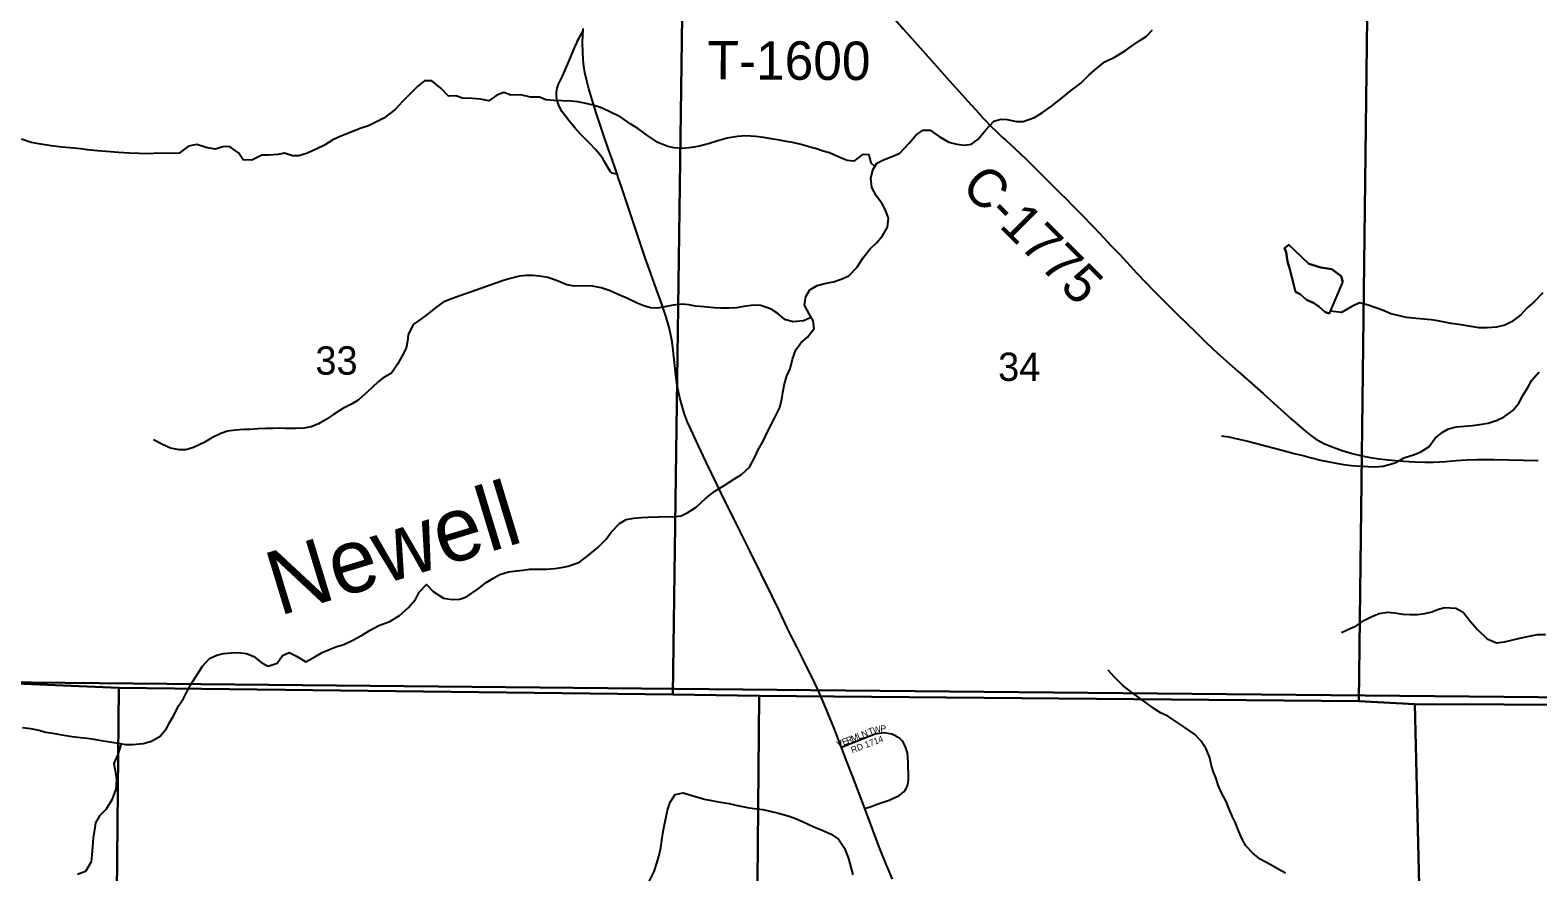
# Model space of a CAD drawing. Extents: x 1874609 to 2204689, y 815661 to 1281160.
# Drawn here: x 2024389 to 2036147, y 1023652 to 1030217 of the extents above; entities that cross this region are included whole.
import ezdxf

# ---------------------------------------------------------------- set-up
doc = ezdxf.new("R2010")
doc.units = 0
for name, color, linetype in [('GM_X_County_Road', 7, 'Continuous'), ('GM_X_County_Road_Text', 7, 'Continuous'), ('GM_X_Minor_Lake', 7, 'Continuous'), ('GM_X_Minor_River', 7, 'Continuous'), ('GM_X_Minor_River_Text', 7, 'Continuous'), ('GM_X_Section', 7, 'Continuous'), ('GM_X_Section_Text', 7, 'Continuous'), ('GM_X_State_Route', 7, 'Continuous'), ('GM_X_Township', 7, 'Continuous'), ('GM_X_Township_Road_Text', 7, 'Continuous'), ('GM_X_Township_Subdivision', 7, 'Continuous'), ('GM_X_Township_Subdivision_Text', 7, 'Continuous')]:
    doc.layers.add(name, color=color, linetype=linetype)

msp = doc.modelspace()

# ---------------------------------------------------------------- linework, layer by layer
at = {"layer": 'GM_X_County_Road'}
for points in [[(2031096, 1030345), (2031200, 1030226), (2031439, 1029956), (2031537, 1029846), (2031701, 1029663), (2031790, 1029566), (2031791, 1029565)], [(2028967, 1029096), (2028954, 1029096), (2028940, 1029098), (2028926, 1029101), (2028915, 1029113), (2028906, 1029126), (2028865, 1029196), (2028857, 1029210), (2028829, 1029250), (2028798, 1029287), (2028753, 1029334), (2028684, 1029404), (2028640, 1029452), (2028597, 1029502), (2028563, 1029546), (2028539, 1029581), (2028523, 1029609), (2028510, 1029638), (2028500, 1029669), (2028496, 1029684), (2028494, 1029701), (2028494, 1029717), (2028494, 1029733), (2028496, 1029749), (2028499, 1029765), (2028503, 1029781), (2028509, 1029796), (2028524, 1029828), (2028537, 1029854), (2028558, 1029899), (2028606, 1030009), (2028635, 1030079), (2028654, 1030123), (2028661, 1030138), (2028669, 1030152), (2028701, 1030213)], [(2031791, 1029565), (2031879, 1029471), (2031938, 1029413), (2031973, 1029380)], [(2031973, 1029380), (2031998, 1029358), (2032070, 1029292), (2032153, 1029213), (2032246, 1029122), (2032304, 1029064), (2032350, 1029018), (2032409, 1028960), (2032479, 1028891), (2032513, 1028856), (2032581, 1028787), (2032683, 1028680), (2032762, 1028597), (2032818, 1028538), (2032887, 1028467), (2033020, 1028323), (2033156, 1028181), (2033248, 1028087), (2033330, 1028007), (2033483, 1027858), (2033565, 1027777), (2033648, 1027699), (2033807, 1027557), (2034004, 1027383), (2034223, 1027185), (2034323, 1027100), (2034374, 1027059), (2034413, 1027030), (2034455, 1027005), (2034484, 1026990), (2034529, 1026972), (2034621, 1026939), (2034699, 1026915), (2034763, 1026899), (2034827, 1026886), (2034907, 1026874), (2035005, 1026863), (2035103, 1026855), (2035185, 1026850), (2035266, 1026847), (2035332, 1026847), (2035381, 1026849), (2035429, 1026853), (2035511, 1026861), (2035593, 1026866), (2035675, 1026869), (2035806, 1026868), (2036150, 1026860)]]:
    msp.add_lwpolyline(points, dxfattribs=at)
at = {"layer": 'GM_X_Minor_Lake'}
for points in [[(2034626, 1028251), (2034612, 1028299), (2034540, 1028353), (2034454, 1028366), (2034361, 1028394), (2034204, 1028543), (2034171, 1028516), (2034183, 1028485), (2034195, 1028413), (2034213, 1028353), (2034256, 1028176), (2034294, 1028158), (2034342, 1028114), (2034398, 1028091), (2034440, 1028063), (2034488, 1028017), (2034522, 1028006)], [(2034522, 1028006), (2034488, 1028017), (2034440, 1028063), (2034398, 1028091), (2034342, 1028114), (2034294, 1028158), (2034256, 1028176), (2034213, 1028353), (2034195, 1028413), (2034183, 1028485), (2034171, 1028516), (2034204, 1028543), (2034361, 1028394), (2034454, 1028366), (2034540, 1028353), (2034612, 1028299), (2034626, 1028251)], [(2034522, 1028006), (2034626, 1028251)]]:
    msp.add_lwpolyline(points, dxfattribs=at)
at = {"layer": 'GM_X_Minor_River'}
for points in [[(2028419, 1026012), (2028481, 1026019), (2028532, 1026027), (2028584, 1026037), (2028674, 1026067), (2028740, 1026119), (2028815, 1026182), (2028881, 1026248), (2028921, 1026302), (2028984, 1026368), (2029036, 1026400), (2029098, 1026410), (2029156, 1026416), (2029206, 1026419), (2029289, 1026421), (2029345, 1026423), (2029397, 1026421), (2029467, 1026428), (2029519, 1026454), (2029584, 1026496), (2029658, 1026566), (2029728, 1026622), (2029801, 1026666), (2029883, 1026717), (2029937, 1026751), (2029998, 1026809), (2030038, 1026881), (2030066, 1026943), (2030105, 1027011), (2030143, 1027089), (2030171, 1027143), (2030206, 1027217), (2030236, 1027275), (2030250, 1027340), (2030258, 1027392), (2030271, 1027458), (2030291, 1027520), (2030317, 1027576), (2030334, 1027652), (2030360, 1027724), (2030402, 1027780), (2030452, 1027822), (2030503, 1027890), (2030495, 1027950), (2030465, 1028005), (2030427, 1028073), (2030438, 1028141), (2030470, 1028193), (2030526, 1028225), (2030598, 1028243), (2030654, 1028254), (2030715, 1028274), (2030773, 1028302), (2030835, 1028366), (2030882, 1028438), (2030938, 1028510), (2030992, 1028560), (2031037, 1028614), (2031075, 1028680), (2031083, 1028750), (2031059, 1028814), (2031032, 1028867), (2030990, 1028923), (2030954, 1028989), (2030944, 1029062), (2030960, 1029128), (2030991, 1029180), (2031043, 1029206), (2031103, 1029229), (2031171, 1029259), (2031244, 1029335), (2031298, 1029401), (2031354, 1029437), (2031407, 1029437), (2031478, 1029388), (2031553, 1029344), (2031615, 1029327), (2031675, 1029319), (2031729, 1029329), (2031783, 1029367), (2031842, 1029439), (2031904, 1029507), (2031958, 1029522), (2032008, 1029520), (2032080, 1029506), (2032134, 1029506), (2032221, 1029537), (2032285, 1029575), (2032355, 1029625), (2032428, 1029681), (2032500, 1029741), (2032583, 1029805), (2032649, 1029868), (2032707, 1029920), (2032770, 1029970), (2032850, 1030010), (2032932, 1030058), (2032987, 1030098), (2033043, 1030136), (2033093, 1030167), (2033141, 1030221)], [(2030976, 1029154), (2030949, 1029180), (2030931, 1029246), (2030879, 1029248), (2030812, 1029195), (2030760, 1029201), (2030704, 1029223), (2030624, 1029260), (2030574, 1029274), (2030514, 1029294), (2030462, 1029308), (2030402, 1029325), (2030348, 1029339), (2030286, 1029349), (2030234, 1029360), (2030169, 1029370), (2030109, 1029380), (2030049, 1029389), (2029969, 1029393), (2029905, 1029389), (2029825, 1029374), (2029752, 1029354), (2029688, 1029334), (2029610, 1029312), (2029550, 1029301), (2029476, 1029295), (2029411, 1029299), (2029361, 1029309), (2029285, 1029340), (2029203, 1029396), (2029129, 1029451), (2029073, 1029485), (2028995, 1029538), (2028899, 1029586), (2028837, 1029615), (2028779, 1029633), (2028711, 1029649), (2028661, 1029658), (2028609, 1029664), (2028539, 1029666), (2028473, 1029668), (2028410, 1029673), (2028360, 1029695), (2028292, 1029695), (2028216, 1029714), (2028138, 1029710), (2028084, 1029732), (2028028, 1029709), (2027965, 1029667), (2027901, 1029679), (2027835, 1029685), (2027761, 1029688), (2027709, 1029704), (2027651, 1029702), (2027593, 1029765), (2027521, 1029821), (2027465, 1029821), (2027413, 1029780), (2027346, 1029712), (2027294, 1029662), (2027235, 1029598), (2027147, 1029530), (2027095, 1029504), (2027029, 1029470), (2026970, 1029452), (2026886, 1029419), (2026808, 1029387), (2026750, 1029361), (2026685, 1029319), (2026625, 1029292), (2026551, 1029258), (2026484, 1029238), (2026434, 1029238), (2026372, 1029257), (2026320, 1029247), (2026248, 1029241), (2026196, 1029241), (2026119, 1029202), (2026051, 1029206), (2026013, 1029260), (2025945, 1029311), (2025891, 1029307), (2025833, 1029289), (2025763, 1029303), (2025689, 1029326), (2025623, 1029312), (2025550, 1029258), (2025484, 1029255), (2025422, 1029259), (2025352, 1029255), (2025288, 1029253), (2025238, 1029256), (2025165, 1029258), (2025079, 1029264), (2025015, 1029269), (2024915, 1029275), (2024837, 1029283), (2024781, 1029292), (2024731, 1029296), (2024668, 1029302), (2024616, 1029307)], [(2024616, 1029307), (2024552, 1029315), (2024472, 1029329), (2024396, 1029342), (2024322, 1029366)], [(2030481, 1027975), (2030419, 1027951), (2030337, 1027941), (2030275, 1027961), (2030221, 1028006), (2030169, 1028040), (2030087, 1028070), (2030030, 1028071), (2029956, 1028061), (2029898, 1028051), (2029840, 1028049), (2029776, 1028048), (2029724, 1028052), (2029643, 1028058), (2029579, 1028065), (2029525, 1028075), (2029475, 1028079), (2029403, 1028071), (2029351, 1028062), (2029283, 1028048), (2029228, 1028052), (2029176, 1028068), (2029124, 1028089), (2029042, 1028127), (2028980, 1028154), (2028912, 1028184), (2028842, 1028208), (2028774, 1028221), (2028702, 1028223), (2028634, 1028221), (2028574, 1028232), (2028494, 1028264), (2028427, 1028288), (2028361, 1028299), (2028309, 1028303), (2028257, 1028303), (2028205, 1028298), (2028115, 1028276), (2028065, 1028260), (2027976, 1028228), (2027904, 1028203), (2027832, 1028175), (2027755, 1028149), (2027683, 1028125), (2027611, 1028096), (2027553, 1028054), (2027486, 1028000), (2027436, 1027962), (2027376, 1027922), (2027337, 1027842), (2027331, 1027792), (2027321, 1027736), (2027291, 1027676), (2027254, 1027612), (2027206, 1027542), (2027140, 1027502), (2027106, 1027476), (2027055, 1027428), (2026997, 1027376), (2026947, 1027332), (2026890, 1027296), (2026828, 1027265), (2026756, 1027219), (2026700, 1027183), (2026639, 1027147), (2026581, 1027123), (2026523, 1027113), (2026459, 1027110), (2026381, 1027110), (2026330, 1027112), (2026280, 1027111), (2026228, 1027111), (2026166, 1027107), (2026106, 1027103), (2026056, 1027101), (2025990, 1027096), (2025927, 1027088), (2025875, 1027072), (2025807, 1027038), (2025747, 1027001), (2025664, 1026963), (2025602, 1026943), (2025550, 1026943), (2025484, 1026956), (2025420, 1026984), (2025352, 1027022)], [(2036187, 1028168), (2036120, 1028102), (2036062, 1028050), (2036014, 1027998), (2035941, 1027942), (2035889, 1027916), (2035825, 1027900), (2035751, 1027895), (2035687, 1027895), (2035625, 1027907), (2035548, 1027918), (2035470, 1027930), (2035420, 1027940), (2035366, 1027951), (2035316, 1027957), (2035258, 1027963), (2035198, 1027969), (2035122, 1027976), (2035068, 1027988), (2035000, 1028004), (2034935, 1028033), (2034823, 1028073), (2034755, 1028090), (2034695, 1028062), (2034617, 1028014), (2034531, 1028026)], [(2033679, 1027053), (2033737, 1027045), (2033815, 1027027), (2033885, 1027010), (2033945, 1026996), (2034024, 1026976), (2034094, 1026957), (2034172, 1026935), (2034246, 1026914), (2034316, 1026900), (2034372, 1026884), (2034452, 1026863), (2034520, 1026849), (2034574, 1026839), (2034632, 1026828), (2034693, 1026822), (2034771, 1026816), (2034823, 1026814), (2034873, 1026811), (2034941, 1026815), (2035033, 1026843), (2035102, 1026881), (2035184, 1026906), (2035234, 1026928), (2035296, 1026968), (2035347, 1027034), (2035401, 1027080), (2035451, 1027108), (2035511, 1027123), (2035576, 1027127), (2035638, 1027133), (2035692, 1027141), (2035760, 1027152), (2035830, 1027176), (2035885, 1027202), (2035951, 1027250), (2035999, 1027308), (2036030, 1027368), (2036068, 1027430), (2036100, 1027486), (2036157, 1027552)], [(2024329, 1024778), (2024391, 1024770), (2024456, 1024758), (2024512, 1024741), (2024566, 1024733), (2024636, 1024721), (2024716, 1024708), (2024782, 1024700), (2024834, 1024694), (2024886, 1024687), (2024942, 1024677), (2025010, 1024665), (2025075, 1024655), (2025133, 1024646), (2025187, 1024644), (2025271, 1024654), (2025335, 1024671), (2025402, 1024709), (2025452, 1024769), (2025478, 1024819), (2025506, 1024869), (2025549, 1024949), (2025585, 1025003), (2025613, 1025061), (2025642, 1025113), (2025688, 1025187), (2025732, 1025255), (2025787, 1025317), (2025845, 1025341), (2025897, 1025355), (2025957, 1025361), (2026009, 1025363), (2026077, 1025354), (2026133, 1025332), (2026195, 1025283), (2026245, 1025255), (2026316, 1025279), (2026358, 1025339), (2026408, 1025363), (2026466, 1025334), (2026540, 1025290), (2026609, 1025330), (2026667, 1025362), (2026717, 1025383), (2026781, 1025409), (2026835, 1025425), (2026912, 1025461), (2026986, 1025503), (2027040, 1025536), (2027109, 1025574), (2027193, 1025604), (2027269, 1025652), (2027336, 1025710), (2027394, 1025776), (2027422, 1025834), (2027479, 1025892), (2027531, 1025839), (2027613, 1025787), (2027681, 1025776), (2027739, 1025780), (2027793, 1025798), (2027883, 1025860), (2027946, 1025908), (2027998, 1025939), (2028052, 1025971), (2028120, 1025991), (2028181, 1025999), (2028233, 1026005), (2028283, 1026012), (2028353, 1026014), (2028419, 1026012)], [(2034616, 1025519), (2034684, 1025550), (2034734, 1025574), (2034796, 1025616), (2034847, 1025642), (2034909, 1025668), (2034975, 1025678), (2035031, 1025673), (2035095, 1025663), (2035149, 1025659), (2035205, 1025660), (2035266, 1025668), (2035320, 1025680), (2035372, 1025700), (2035422, 1025714), (2035508, 1025709), (2035564, 1025677), (2035622, 1025604), (2035674, 1025546), (2035752, 1025469), (2035824, 1025439), (2035886, 1025447), (2035952, 1025461), (2036007, 1025474), (2036079, 1025490), (2036143, 1025502), (2036207, 1025504)], [(2034180, 1023641), (2034128, 1023669), (2034060, 1023708), (2033982, 1023750), (2033928, 1023795), (2033870, 1023855), (2033840, 1023907), (2033806, 1023984), (2033788, 1024034), (2033764, 1024086), (2033736, 1024149), (2033715, 1024201), (2033679, 1024269), (2033653, 1024328), (2033637, 1024380), (2033615, 1024436), (2033599, 1024488), (2033588, 1024540), (2033560, 1024611), (2033518, 1024673), (2033470, 1024725), (2033394, 1024778), (2033340, 1024814), (2033262, 1024865), (2033204, 1024893), (2033152, 1024927), (2033092, 1024970), (2033038, 1025010), (2032978, 1025053), (2032910, 1025105), (2032844, 1025172), (2032796, 1025226)], [(2025099, 1024651), (2025074, 1024568), (2025042, 1024496), (2025054, 1024426), (2025062, 1024370), (2025057, 1024296), (2025027, 1024213), (2024981, 1024141), (2024930, 1024088), (2024900, 1024034), (2024890, 1023979), (2024881, 1023917), (2024875, 1023847), (2024869, 1023781), (2024865, 1023731), (2024820, 1023655), (2024758, 1023631)], [(2029216, 1023577), (2029256, 1023655), (2029275, 1023711), (2029291, 1023771), (2029307, 1023839), (2029316, 1023898), (2029324, 1023950), (2029336, 1024022), (2029350, 1024082), (2029360, 1024132), (2029379, 1024196), (2029419, 1024256), (2029481, 1024268), (2029559, 1024245), (2029647, 1024219), (2029716, 1024205), (2029772, 1024196), (2029840, 1024184), (2029892, 1024172), (2029984, 1024155), (2030034, 1024147), (2030102, 1024137), (2030160, 1024124), (2030224, 1024110), (2030308, 1024086), (2030359, 1024067), (2030413, 1024045), (2030501, 1024003), (2030565, 1023976), (2030635, 1023946), (2030693, 1023907), (2030741, 1023837), (2030772, 1023755), (2030792, 1023678), (2030806, 1023628)]]:
    msp.add_lwpolyline(points, dxfattribs=at)
at = {"layer": 'GM_X_Section'}
for points in [[(2029474, 1030326), (2029401, 1025035), (2025081, 1025088), (2024088, 1025128), (2024181, 1030403)], [(2029474, 1030326), (2034817, 1030315), (2034750, 1024982), (2030074, 1025026), (2029401, 1025035)], [(2034817, 1030315), (2040172, 1030247), (2040056, 1024942), (2035188, 1024961), (2034750, 1024982)], [(2019652, 1025149), (2024088, 1025128), (2025081, 1025088), (2025027, 1019497), (2019616, 1019514)], [(2025081, 1025088), (2029401, 1025035), (2030074, 1025026), (2030025, 1019515), (2025027, 1019497)], [(2030074, 1025026), (2034750, 1024982), (2035188, 1024961), (2035320, 1019418), (2030025, 1019515)], [(2040056, 1024942), (2040440, 1024945), (2040369, 1019598), (2037764, 1019545), (2035320, 1019418), (2035188, 1024961)]]:
    msp.add_lwpolyline(points, close=True, dxfattribs=at)
at = {"layer": 'GM_X_State_Route'}
msp.add_lwpolyline([(2031114, 1023595), (2031061, 1023716), (2031014, 1023838), (2030899, 1024145), (2030875, 1024209), (2030804, 1024394), (2030756, 1024517), (2030721, 1024609), (2030716, 1024622), (2030656, 1024777), (2030569, 1024990), (2030535, 1025070), (2030530, 1025080), (2030488, 1025169), (2030428, 1025286), (2030406, 1025330), (2030370, 1025403), (2030340, 1025462), (2030296, 1025550), (2030234, 1025684), (2030176, 1025802), (2030002, 1026155), (2029929, 1026302), (2029856, 1026449), (2029805, 1026552), (2029747, 1026670), (2029662, 1026848), (2029598, 1026981), (2029556, 1027070), (2029516, 1027160), (2029493, 1027222), (2029473, 1027284), (2029455, 1027348), (2029444, 1027396), (2029435, 1027445), (2029425, 1027527), (2029404, 1027722), (2029395, 1027787), (2029384, 1027852), (2029372, 1027899), (2029349, 1027978), (2029313, 1028087), (2029274, 1028195), (2029229, 1028318), (2029185, 1028442), (2029143, 1028567), (2029101, 1028691), (2029003, 1028988), (2028976, 1029069), (2028967, 1029096), (2028955, 1029132), (2028925, 1029216), (2028898, 1029293), (2028855, 1029416), (2028828, 1029494), (2028803, 1029572), (2028774, 1029666), (2028746, 1029760), (2028730, 1029823), (2028716, 1029887), (2028708, 1029936), (2028702, 1029985), (2028698, 1030050), (2028696, 1030116), (2028699, 1030182), (2028701, 1030213), (2028702, 1030231)], dxfattribs=at)
at = {"layer": 'GM_X_Township'}
for points in [[(2037504, 1025002), (2030478, 1025070), (2023338, 1025140), (2019555, 1025177), (2018880, 1025183), (2014559, 1025225), (2013359, 1025237), (2012831, 1025242), (2012838, 1027646), (2012846, 1030538), (2012859, 1032479), (2012864, 1032937), (2012861, 1035880), (2012896, 1039045), (2012899, 1041173), (2012904, 1044302), (2012910, 1048823), (2012915, 1051828), (2012935, 1053679), (2012925, 1056002)], [(2013012, 995874), (2012967, 1001159), (2012978, 1002278), (2012962, 1005114), (2012927, 1008778), (2012920, 1010262), (2012906, 1014236), (2012905, 1014539), (2012902, 1015157), (2012859, 1019536), (2012856, 1019844), (2012864, 1022217), (2012842, 1023548), (2012831, 1025242), (2013359, 1025237), (2014559, 1025225), (2018880, 1025183), (2019555, 1025177), (2023338, 1025140), (2030478, 1025070), (2037504, 1025002)]]:
    msp.add_lwpolyline(points, dxfattribs=at)
at = {"layer": 'GM_X_Township_Subdivision'}
msp.add_lwpolyline([(2030899, 1024145), (2030947, 1024162), (2030994, 1024179), (2031088, 1024212), (2031133, 1024231), (2031163, 1024246), (2031176, 1024255), (2031190, 1024265), (2031202, 1024276), (2031213, 1024289), (2031221, 1024303), (2031229, 1024318), (2031234, 1024333), (2031237, 1024349), (2031239, 1024366), (2031239, 1024399), (2031237, 1024498), (2031234, 1024547), (2031230, 1024580), (2031226, 1024596), (2031222, 1024612), (2031216, 1024628), (2031209, 1024643), (2031201, 1024657), (2031191, 1024670), (2031180, 1024683), (2031168, 1024694), (2031154, 1024703), (2031140, 1024712), (2031125, 1024719), (2031110, 1024725), (2031094, 1024729), (2031078, 1024732), (2031061, 1024734), (2031045, 1024735), (2031028, 1024734), (2030996, 1024729), (2030980, 1024725), (2030933, 1024708), (2030795, 1024654), (2030749, 1024636), (2030716, 1024622)], dxfattribs=at)

# ---------------------------------------------------------------- texts
at = {"layer": 'GM_X_County_Road_Text'}
msp.add_text('C-1775', height=300, rotation=315.0006, dxfattribs=at).set_placement((2031639, 1028985))
at = {"layer": 'GM_X_Minor_River_Text'}
msp.add_text('Newell', height=500.1, rotation=16.9079, dxfattribs=at).set_placement((2026329, 1025646))
at = {"layer": 'GM_X_Section_Text'}
for s, p in [('33', (2026614, 1027530)), ('34', (2031938, 1027481))]:
    msp.add_text(s, height=221, rotation=0, dxfattribs=at).set_placement(p)
at = {"layer": 'GM_X_Township_Road_Text'}
msp.add_text('T-1600', height=300, rotation=359.7643, dxfattribs=at).set_placement((2029671, 1029833))
at = {"layer": 'GM_X_Township_Subdivision_Text'}
for s, rotation, p in [('E', 21.6519, (2030732, 1024637)), ('R', 21.6391, (2030765, 1024650)), ('M', 21.6391, (2030801, 1024665)), ('RD 1714', 20.953, (2030801, 1024576)), ('L', 21.6239, (2030850, 1024684)), ('N', 21.6228, (2030883, 1024697)), ('T', 21.634, (2030936, 1024718)), ('W', 12.5434, (2030967, 1024730)), ('P', 3.0343, (2031021, 1024743)), ('V', 21.6228, (2030691, 1024621))]:
    msp.add_text(s, height=50, rotation=rotation, dxfattribs=at).set_placement(p)

doc.saveas('drawing.dxf')
